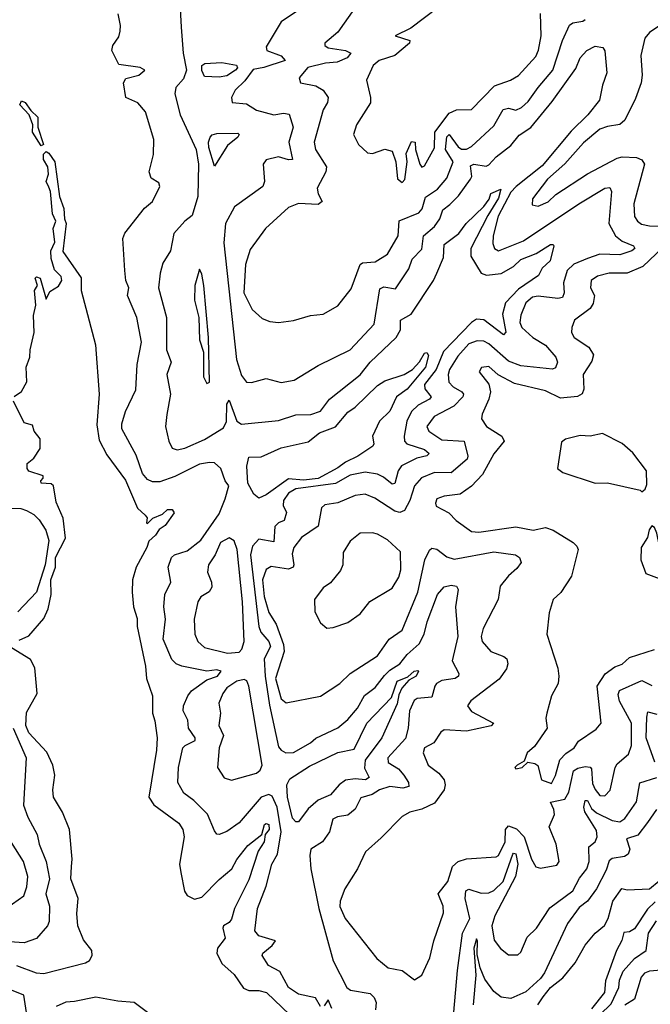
# Model space of a CAD drawing. Extents: x 1245432 to 1420865, y 606325 to 671314.
# Tile 357 of 382: x 1400748 to 1403299, y 638038 to 642020. Entities that reach past the tile are written whole.
import ezdxf

# ---------------------------------------------------------------- set-up
doc = ezdxf.new("R2010")
doc.units = 0

msp = doc.modelspace()

# ---------------------------------------------------------------- linework, layer by layer
at = {"layer": '0CON20XD'}
for points in [[(1401394.1, 642115), (1401400.3, 641989.8), (1401409.2, 641885), (1401422.6, 641815), (1401409.8, 641780.2), (1401379.1, 641745), (1401375, 641720), (1401396.9, 641635), (1401461.6, 641495), (1401470.3, 641435), (1401468, 641305), (1401445, 641228.1), (1401415.5, 641205), (1401371.5, 641155), (1401358, 641085), (1401326.5, 641035), (1401315.4, 640995), (1401309.2, 640935), (1401341.2, 640815), (1401341.6, 640685), (1401360, 640635), (1401342.8, 640585), (1401357.8, 640505), (1401343.2, 640423.2), (1401337.9, 640375), (1401350.4, 640315), (1401365, 640286.9), (1401385, 640280.4), (1401415, 640287.2), (1401495, 640322.1), (1401571.4, 640368.6), (1401584.3, 640395), (1401586, 640465), (1401595, 640481.2), (1401626.6, 640396.6), (1401645, 640383.3), (1401795, 640398.9), (1401865, 640421.8), (1401925, 640422.8), (1401965, 640436.1), (1402001.5, 640485), (1402125, 640582.9), (1402165, 640635.3), (1402270.6, 640735), (1402287.6, 640765), (1402288.1, 640805), (1402331, 640829), (1402421.5, 640965), (1402435, 640994.2)], [(1401965, 638029.4), (1401943.8, 638063.8), (1401875, 638078.8), (1401835.4, 638105), (1401800.3, 638170.3), (1401754.2, 638194.2), (1401727.8, 638235), (1401730.5, 638245), (1401769.3, 638275), (1401782, 638295), (1401714.8, 638314.8), (1401698.1, 638335), (1401709.7, 638425), (1401744.3, 638515.7), (1401766.9, 638605), (1401790.4, 638645), (1401805.2, 638734.8), (1401789, 638835), (1401769.1, 638879.1), (1401755, 638886.2), (1401723.8, 638875), (1401635, 638772.1), (1401585, 638737.1), (1401555, 638724.3), (1401545, 638726), (1401535, 638738.8), (1401506.8, 638806.8), (1401451.5, 638861.5), (1401411.1, 638891.1), (1401387.3, 638935), (1401390, 638995), (1401408.1, 639075), (1401416.4, 639085), (1401457.6, 639105), (1401457.9, 639115), (1401430.8, 639155), (1401427.2, 639187.2), (1401409, 639225), (1401410.8, 639245), (1401427.3, 639285), (1401442.5, 639305), (1401505, 639350.5), (1401547.5, 639365), (1401562.5, 639385), (1401545, 639391), (1401505, 639385.2), (1401404, 639405), (1401380, 639415), (1401362.6, 639432.6), (1401328, 639515), (1401337.6, 639595), (1401331.1, 639645), (1401334.2, 639695), (1401358.7, 639745), (1401348.5, 639805), (1401361.8, 639845), (1401374.2, 639855.8), (1401425, 639871.9), (1401480, 639915), (1401555, 640021.4), (1401578.5, 640081.5), (1401593.3, 640135), (1401578.4, 640155), (1401561.4, 640205), (1401535, 640227), (1401515, 640229.6), (1401475, 640222.4), (1401375, 640171.9), (1401315, 640151.2), (1401285, 640150.3), (1401265, 640160), (1401244.3, 640185), (1401219, 640259), (1401161.1, 640365), (1401160.8, 640385), (1401175.3, 640435), (1401217.4, 640522.6), (1401222.5, 640625), (1401239.7, 640715), (1401221.3, 640815), (1401184.2, 640905), (1401188.8, 640935), (1401177.5, 640965), (1401172.8, 641005), (1401165.4, 641135), (1401172.9, 641157.1), (1401252.3, 641257.7), (1401285, 641284.3), (1401314.3, 641345), (1401309.8, 641359.8), (1401279.5, 641379.5), (1401270.7, 641405), (1401289.1, 641475), (1401289.6, 641535), (1401256.6, 641646.6), (1401225, 641683.1), (1401176.4, 641705), (1401167.1, 641765), (1401177.5, 641782.5), (1401229.2, 641795), (1401253.8, 641815), (1401235, 641826.5), (1401148.6, 641838.6), (1401120.5, 641895), (1401124.4, 641915), (1401149.1, 641950.9), (1401153.9, 641973.9), (1401155.9, 641995.9), (1401145.9, 642044.1)], [(1401871.9, 642055), (1401805, 642011.4), (1401745, 641910), (1401746.9, 641895), (1401805, 641873.1), (1401821.1, 641855), (1401735, 641825.9), (1401692, 641818), (1401658.1, 641771.9), (1401619.4, 641735), (1401604.2, 641705), (1401607.5, 641685), (1401665, 641679.2), (1401705, 641654.3), (1401775, 641635.3), (1401815, 641642), (1401838.2, 641638.2), (1401853.2, 641585), (1401836.5, 641525), (1401851.4, 641455), (1401835, 641453.4), (1401794.7, 641465.2), (1401745, 641453.1), (1401732.2, 641435), (1401737.8, 641365), (1401730.6, 641345), (1401616.6, 641263.4), (1401580.3, 641195), (1401573.3, 641116.7), (1401625.1, 640645), (1401645, 640580.9), (1401665, 640554.5), (1401685, 640552.9), (1401745, 640569.2), (1401805, 640552.7), (1401857.7, 640562.3), (1401955, 640621.2), (1402085, 640684), (1402182, 640788), (1402205, 640931.4), (1402220.7, 640939.3), (1402268.3, 640931.7), (1402322, 641012), (1402335, 641050.9), (1402375, 641092.2), (1402381.2, 641145), (1402425, 641183.6), (1402447.2, 641215), (1402458.7, 641251.3), (1402488.2, 641271.8), (1402522.2, 641307.8), (1402571.8, 641375), (1402576.2, 641385), (1402571.5, 641428.5), (1402585, 641435.1), (1402635, 641428), (1402645, 641432.9), (1402675, 641465.3), (1402735, 641510.9), (1402767.5, 641552.5), (1402815, 641583.3), (1402901.4, 641688.6), (1402997.7, 641822.3), (1403015, 641865.6), (1403041.9, 641895), (1403075, 641912.5), (1403106.7, 641906.7), (1403114.4, 641894.4), (1403123.1, 641805), (1403104.6, 641755.4), (1403092.9, 641695), (1403045.5, 641635), (1402978.3, 641568.3), (1402860.9, 641429.1), (1402755.6, 641345), (1402735, 641321.7), (1402683.6, 641225), (1402663.1, 641145), (1402661.2, 641115), (1402667.9, 641095), (1402685, 641084.7), (1402785, 641125.9), (1403010, 641275), (1403115, 641337.8), (1403135, 641340.9), (1403141.6, 641325), (1403130.6, 641195), (1403157.6, 641145), (1403184.4, 641124.4), (1403231.1, 641105), (1403235.9, 641095), (1403224.5, 641085), (1403175, 641069.1), (1403095, 641071.6), (1403045, 641054.4), (1402989.2, 641030.8), (1402962.8, 641005), (1402948, 640955), (1402950.8, 640915), (1402943.7, 640896.4), (1402925, 640892.7), (1402845, 640901.2), (1402822.7, 640897.3), (1402794.8, 640875), (1402774.3, 640825), (1402770.6, 640795), (1402779.2, 640775), (1402823.1, 640735), (1402875, 640702.8), (1402917.1, 640655), (1402923.6, 640635), (1402915, 640611.9), (1402903.6, 640606.4), (1402775, 640619.8), (1402725, 640639.3), (1402645, 640708.5), (1402625, 640719.3), (1402598.8, 640721.2), (1402565, 640708.6), (1402520.5, 640659.5), (1402486.5, 640605), (1402480.4, 640585), (1402483.7, 640553.7), (1402501.3, 640535), (1402536, 640515), (1402542.4, 640505), (1402540, 640495), (1402503.7, 640456.3), (1402424.6, 640415), (1402394.7, 640375), (1402402.1, 640355), (1402455, 640320.4), (1402545.3, 640315.3), (1402560.2, 640255), (1402557.7, 640242.3), (1402492.9, 640187.1), (1402425, 640188.9), (1402372.7, 640167.3), (1402344.2, 640135), (1402326.2, 640075), (1402303.8, 640035), (1402285, 640027.1), (1402265, 640031.9), (1402184.5, 640084.5), (1402145, 640101.1), (1402105, 640095.7), (1402035, 640065.7), (1401982, 640058), (1401968.1, 640045), (1401955, 639971.9), (1401887.1, 639925), (1401857.2, 639885), (1401849.7, 639860.2), (1401856.8, 639815), (1401853.5, 639805), (1401835, 639798.2), (1401765, 639808.2), (1401745, 639796.5), (1401729.2, 639755), (1401736.4, 639686.4), (1401755, 639621.9), (1401785.6, 639575.6), (1401815, 639492.2), (1401817, 639465), (1401781.9, 639355), (1401805, 639272.9), (1401825, 639257.1), (1401965, 639283.6), (1402042.9, 639335), (1402084.3, 639375.7), (1402195, 639446.9), (1402242.7, 639515), (1402295, 639551.2), (1402357.7, 639705), (1402386.7, 639835), (1402405, 639874.4), (1402415, 639882.7), (1402435, 639878.5), (1402475, 639848), (1402505, 639838.4), (1402665, 639867.5), (1402752.9, 639855), (1402769.1, 639845), (1402776.7, 639825), (1402759.3, 639800.7), (1402725, 639770.5), (1402690.8, 639729.2), (1402682.9, 639675), (1402622.8, 639557.2), (1402614.7, 639524.7), (1402617.9, 639505), (1402652.9, 639465), (1402705.8, 639445), (1402717.8, 639435), (1402722.1, 639415), (1402716.9, 639395), (1402687.7, 639352.3), (1402572, 639265), (1402559.4, 639245), (1402575, 639222.1), (1402664.4, 639175), (1402655, 639163.9), (1402555, 639142.3), (1402465, 639148.1), (1402451.4, 639138.6), (1402423.3, 639095), (1402385, 639075.3), (1402379.7, 639055), (1402400, 639005), (1402442.7, 638972.7), (1402464.1, 638945), (1402469.4, 638925), (1402464.1, 638905), (1402425, 638851.5), (1402375, 638827.4), (1402325.4, 638814.6), (1402295, 638797.1), (1402209.2, 638710.8), (1402145.8, 638655), (1402114.7, 638585.3), (1402062.5, 638505), (1402043.5, 638455), (1402043.1, 638433.1), (1402064.4, 638385), (1402192.7, 638222.7), (1402238.8, 638185), (1402295, 638174.2), (1402345, 638136.2), (1402373.8, 638155), (1402406.7, 638225), (1402422.9, 638295), (1402462.2, 638407.8), (1402460.8, 638435), (1402440, 638485), (1402478.9, 638535), (1402498.1, 638595), (1402520.9, 638615), (1402555.5, 638625.5), (1402675, 638633.8), (1402685, 638639.1), (1402711, 638695), (1402713.4, 638745), (1402725, 638759.6), (1402757.7, 638747.7), (1402789, 638715), (1402817.5, 638625), (1402835, 638594), (1402855, 638588), (1402920, 638600), (1402930, 638615), (1402917.9, 638685), (1402889, 638755), (1402910.7, 638805), (1402908.7, 638825), (1402895, 638855.5), (1402953.1, 638866.9), (1402969.6, 638895), (1402988.1, 638981.9), (1403005, 638993.3), (1403035, 638999.8), (1403055, 638997), (1403060.5, 638990.5), (1403065, 638931.1), (1403075, 638906.7), (1403095, 638882.5), (1403115, 638880.5), (1403136.3, 638903.7), (1403155.9, 638995), (1403165, 639010), (1403210.7, 639049.3), (1403222.8, 639085), (1403222, 639175), (1403173.9, 639263.9), (1403168.7, 639291.3), (1403173.8, 639306.2), (1403265, 639347.8), (1403305, 639326.7)], [(1402102.5, 642065), (1402035, 641970), (1401981.8, 641925), (1401981.8, 641915), (1401995, 641906.6), (1402065, 641895.6), (1402087.8, 641885), (1402071.8, 641865), (1402032.4, 641847.6), (1401985, 641844.4), (1401913.2, 641826.8), (1401878, 641785), (1401883.8, 641765), (1401945, 641752), (1401975, 641735.3), (1401995.4, 641705), (1401993.3, 641685), (1401974.6, 641655), (1401938.2, 641525), (1401944.6, 641495), (1401989.2, 641425), (1401985.8, 641404.2), (1401951.2, 641338.8), (1401954.7, 641315), (1401970.5, 641285), (1401955, 641272.9), (1401875, 641276.8), (1401835, 641260.9), (1401741.4, 641175), (1401679.5, 641090.5), (1401660.9, 641029.1), (1401654.5, 640915), (1401688.3, 640848.3), (1401728.3, 640811.7), (1401759.7, 640799.7), (1401795, 640795.7), (1401855, 640803.1), (1401924.1, 640824.1), (1401975, 640828.9), (1402035, 640862.2), (1402088.8, 640931.2), (1402125, 641029.1), (1402135, 641036.7), (1402185, 641040.9), (1402235, 641072.1), (1402279.1, 641145), (1402283.3, 641206.7), (1402362, 641238), (1402375.3, 641255), (1402388.7, 641301.4), (1402438.4, 641335), (1402475, 641379.2), (1402500.8, 641445), (1402470, 641495), (1402475, 641545.4), (1402485.6, 641555.6), (1402521.3, 641505), (1402535, 641496.3), (1402555, 641496.2), (1402575, 641507.3), (1402665, 641590.4), (1402703.6, 641656.4), (1402725, 641662.3), (1402755, 641653.8), (1402778.2, 641665), (1402805, 641688.7), (1402844.3, 641745.7), (1402904.8, 641815), (1402943.8, 641936.2), (1402972.2, 641997.8), (1402985, 642007.6), (1403025, 642013.4), (1403035, 642020.4)], [(1402440.7, 642069.3), (1402330, 641985), (1402266.7, 641955), (1402325.4, 641935.4), (1402324.2, 641925), (1402265, 641875.6), (1402201.1, 641855), (1402178.1, 641835), (1402150, 641775), (1402166.9, 641705), (1402166.8, 641683.2), (1402109.4, 641595), (1402098.1, 641555), (1402118.6, 641515), (1402155, 641480.8), (1402175, 641479.2), (1402225, 641496.7), (1402255, 641487.5), (1402269.2, 641445), (1402275.9, 641375.9), (1402295, 641360.8)], [(1402295, 641360.8), (1402305, 641373.3), (1402314.7, 641445), (1402311.4, 641478.6), (1402332.8, 641527.2), (1402346.9, 641525), (1402349.1, 641495), (1402365.8, 641435.8), (1402375, 641423.3), (1402385, 641428.9), (1402425, 641501.9), (1402426.8, 641565), (1402485, 641641.7), (1402515, 641655.1), (1402575, 641656.2), (1402668.3, 641751.7), (1402732.5, 641775), (1402765, 641794.6), (1402835, 641870.6), (1402846.1, 641896.1), (1402857.2, 641955), (1402854.2, 642045)], [(1403410, 642045), (1403295, 641967.4), (1403276.3, 641945), (1403260.3, 641875), (1403265.2, 641795.2), (1403261.5, 641765), (1403238.7, 641701.3), (1403195.9, 641614.1), (1403175, 641596.4), (1403125, 641588.5), (1403095, 641577), (1403027.7, 641522.3), (1402953.5, 641436.5), (1402882.8, 641375), (1402821.5, 641295), (1402821.3, 641271.3), (1402845, 641265.6), (1402885, 641282.7), (1402916.9, 641313.1), (1403044.1, 641395.9), (1403165, 641460), (1403185, 641464.7), (1403242.7, 641462.7), (1403265, 641452.5), (1403274.6, 641435), (1403232.6, 641275), (1403234.4, 641224.4), (1403246.9, 641205), (1403263.3, 641193.3), (1403295, 641186), (1403348, 641185)], [(1401555, 641787.4), (1401495, 641790), (1401484, 641814), (1401484.8, 641835), (1401496.9, 641843.1), (1401565, 641846.8), (1401625, 641835.6), (1401628.2, 641825), (1401621.1, 641815), (1401585, 641792.9), (1401555, 641787.4)], [(1400835, 641509.6), (1400799.7, 641565), (1400800.5, 641595), (1400785.5, 641635.5), (1400747.6, 641675), (1400755, 641692.2), (1400770, 641685), (1400792, 641652), (1400820.5, 641625), (1400821.2, 641585), (1400844.3, 641515), (1400835, 641509.6)], [(1401535, 641427.5), (1401513.3, 641503.3), (1401511.3, 641525), (1401517.5, 641545), (1401525.8, 641554.2), (1401545, 641559.6), (1401630.3, 641560.3), (1401635.6, 641555), (1401630, 641545), (1401588.5, 641511.5), (1401535, 641427.5)], [(1400725, 640496.2), (1400755, 640516.7), (1400776.2, 640555), (1400774, 640615), (1400788.8, 640655), (1400790, 640685), (1400806.7, 640755), (1400803.9, 640823.9), (1400812.5, 640865), (1400807.5, 640925), (1400820, 640945), (1400810, 640975), (1400815, 640980), (1400830, 640975), (1400855, 640890), (1400869.3, 640920.7), (1400905, 640942.5), (1400918.2, 640965), (1400915, 640980.6), (1400888.8, 641008.8), (1400874.4, 641054.4), (1400873.3, 641085), (1400890, 641120), (1400883.2, 641175), (1400893.2, 641205), (1400880.8, 641235), (1400872.8, 641325), (1400865, 641341.8), (1400855.3, 641365), (1400864.7, 641395), (1400860.9, 641425), (1400843.8, 641455), (1400844.4, 641475.6), (1400855, 641486.7), (1400865, 641480.3), (1400889.7, 641445), (1400908.1, 641305), (1400926.1, 641256.1), (1400928.2, 641215), (1400935.6, 641195), (1400922.2, 641082.2), (1400995.8, 640975.8), (1400996.2, 640925), (1401054, 640705), (1401069.4, 640505), (1401059.1, 640380.9), (1401069.1, 640319.1), (1401100.3, 640260.3), (1401175, 640156.9), (1401224.6, 640044.6), (1401255, 640015.8)], [(1402435, 640994.2), (1402462.6, 641057.4), (1402465, 641110.5), (1402524.5, 641155), (1402553.8, 641195), (1402625, 641264.1), (1402646.4, 641293.6), (1402653.3, 641316.7), (1402694.5, 641334.5), (1402685, 641297.5), (1402641.7, 641228.3), (1402572.1, 641095), (1402573, 641063), (1402614.8, 640994.8), (1402636.4, 640986.4), (1402695, 640993.8), (1402745, 641021), (1402775, 641050.2), (1402836.3, 641073.7), (1402895, 641111.1), (1402905, 641111.2), (1402907.8, 641105), (1402893.1, 641045), (1402860.9, 641015), (1402846.2, 640985), (1402765, 640930.5), (1402713.4, 640875), (1402700.8, 640829.2), (1402714.6, 640755.4), (1402704.8, 640744.8), (1402625, 640806.3), (1402595, 640808.1), (1402575, 640795.2), (1402462.4, 640677.6), (1402432.7, 640605), (1402384.5, 640545), (1402386.3, 640526.3), (1402411.8, 640495), (1402405.3, 640485), (1402359.8, 640460.2), (1402332.3, 640435), (1402313.9, 640396.1), (1402302.7, 640335), (1402304.7, 640315), (1402313.8, 640305), (1402385, 640281), (1402403.6, 640265), (1402394.1, 640255.9), (1402353.5, 640246.5), (1402292.7, 640215), (1402278.4, 640195), (1402265, 640143.6), (1402255, 640141.4), (1402219.9, 640169.9), (1402195, 640181.6), (1402145, 640189.3), (1402085, 640177.7), (1402025, 640143.8), (1401865, 640121.9), (1401834.7, 640105), (1401814.6, 640075), (1401812.9, 640055), (1401826.7, 640026.7), (1401817.8, 639995), (1401794.4, 639985), (1401780.2, 639969.8), (1401775, 639908.1), (1401715, 639918.2), (1401689.9, 639890.1), (1401681.4, 639855), (1401714.4, 639565), (1401722.6, 639542.6), (1401755, 639504.6), (1401762.7, 639485), (1401737.1, 639435), (1401740, 639365), (1401757.6, 639247.6), (1401795, 639078.5), (1401805, 639065.3), (1401824.8, 639054.8), (1401855, 639056.5), (1401924.5, 639095), (1401945.8, 639114.2), (1402035, 639156), (1402075, 639188.9), (1402114.7, 639235), (1402142.9, 639287.1), (1402185, 639318.8), (1402222.7, 639367.3), (1402245, 639389.6), (1402284.7, 639415), (1402315, 639452.5), (1402363.9, 639495), (1402384, 639535), (1402396.2, 639585), (1402438.1, 639695), (1402464.2, 639725.8), (1402492.7, 639732.7), (1402515, 639728.2), (1402520.8, 639715), (1402510, 639645), (1402519.5, 639525), (1402496.6, 639426.6), (1402524.5, 639375), (1402522.7, 639365), (1402509.2, 639355), (1402455, 639347), (1402434.3, 639335.7), (1402426.3, 639325), (1402415, 639279.5), (1402355.7, 639274.3), (1402343.4, 639266.6), (1402324.3, 639225), (1402319.5, 639155), (1402307.8, 639112.2), (1402236.8, 639035), (1402238.5, 639015), (1402279.7, 638989.7), (1402301.9, 638965), (1402320, 638935), (1402321.1, 638918.9), (1402297.6, 638912.4), (1402245, 638918.4), (1402203.1, 638905), (1402173.9, 638886.1), (1402127.1, 638872.9), (1402105, 638827.1), (1402075, 638802.9), (1402033.5, 638796.5), (1402014.1, 638785.9), (1402001.1, 638735), (1401972.9, 638695), (1401925.6, 638665), (1401921, 638639), (1401924.8, 638585.2), (1401958.1, 638425), (1402015, 638214.1), (1402070.4, 638105), (1402086.2, 638095), (1402165, 638081), (1402181.8, 638065), (1402189.7, 638045), (1402187.5, 638015)], [(1403377.3, 641125), (1403268.6, 641021.4), (1403205, 640995.2), (1403132.5, 640995), (1403085, 640982.5), (1403060, 640965), (1403057.1, 640935), (1403072.8, 640905), (1403068.1, 640871.9), (1403055, 640851.5), (1402991.5, 640805), (1402980.5, 640775), (1402980, 640755), (1402990.5, 640735), (1403050.4, 640695), (1403069.2, 640665), (1403061.9, 640638.1), (1403027.5, 640585), (1403029.7, 640525), (1403023.3, 640506.8), (1403003.8, 640496.2), (1402935, 640489.6), (1402875, 640519.4), (1402749, 640549), (1402683.8, 640583.8), (1402645, 640617.3), (1402616.2, 640613.8), (1402606.9, 640595), (1402645.9, 640545.9), (1402652.8, 640515), (1402645.9, 640485), (1402618, 640425), (1402616.2, 640405), (1402635.4, 640375), (1402697.5, 640335), (1402707.5, 640315), (1402665, 640264.4), (1402619.5, 640180.5), (1402575, 640132.7), (1402528.9, 640101.1), (1402465, 640092.5), (1402435, 640082), (1402429.4, 640065), (1402432.9, 640052.9), (1402484, 640025), (1402513.8, 639993.8), (1402575, 639949.5), (1402605, 639946.8), (1402755, 639968.7), (1402825.4, 639954.6), (1402875, 639966.5), (1402905, 639955.6), (1402986, 639905), (1403001.1, 639891.1), (1403006.7, 639876.7), (1402980.2, 639769.8), (1402936.4, 639703.6), (1402906, 639675), (1402889.1, 639620.9), (1402880, 639535), (1402925, 639397.5), (1402929.2, 639365), (1402925.7, 639335), (1402898.6, 639285), (1402880, 639215), (1402876.2, 639195), (1402881.2, 639155), (1402830.3, 639079.7), (1402800, 639055), (1402788.3, 639021.7), (1402760, 639005), (1402750, 638995), (1402755, 638990), (1402780, 638995), (1402802.5, 639017.5), (1402831.7, 639011.7), (1402843.6, 639003.6), (1402858.8, 638945), (1402898.9, 638931.1), (1402915, 638963.3), (1402933.1, 639026.9), (1402957.4, 639052.6), (1402990.6, 639075), (1403008.2, 639101.8), (1403079.9, 639150.1), (1403100, 639175), (1403083.3, 639325), (1403116.3, 639373.7), (1403155, 639402.9), (1403185, 639412.8), (1403215, 639440.5), (1403315, 639473.3)], [(1401505, 640548.8), (1401515, 640553.3), (1401510.7, 640735), (1401492.9, 640945), (1401485, 640990), (1401475, 641011.2), (1401455.9, 640945), (1401454.1, 640885), (1401472.5, 640815), (1401475.4, 640725), (1401490.5, 640675), (1401490.6, 640575), (1401505, 640548.8)], [(1401715, 640084.8), (1401695, 640100.4), (1401670.6, 640145), (1401665.8, 640214.2), (1401675, 640251.1), (1401725, 640252.4), (1401805, 640287.6), (1401915, 640311.9), (1401960.8, 640349.2), (1402025, 640373.8), (1402075, 640432.9), (1402105, 640453.2), (1402195, 640540.7), (1402225, 640558.8), (1402302.5, 640585), (1402336.2, 640605), (1402365, 640636), (1402385, 640671.1), (1402395, 640674.3), (1402401.2, 640661.2), (1402389.1, 640615), (1402315, 640526), (1402271.9, 640495), (1402245, 640437.1), (1402203.5, 640396.5), (1402174.3, 640335), (1402180.6, 640305), (1402175.7, 640295), (1402115.5, 640255), (1402065, 640230.3), (1402035, 640207.3), (1401955, 640163.7), (1401895, 640158.1), (1401835, 640162.3), (1401745, 640097.9), (1401715, 640084.8)], [(1400745, 639510), (1400785, 639528.5), (1400845, 639597.5), (1400862.7, 639637.3), (1400875.5, 639695), (1400874, 639755), (1400891.8, 639805), (1400892.9, 639845), (1400933.3, 639923.3), (1400923.5, 640003.5), (1400895, 640068), (1400884.6, 640134.6), (1400875, 640142.9), (1400834, 640145), (1400832.5, 640155), (1400842.5, 640165), (1400842.5, 640175), (1400785, 640193.3), (1400777.5, 640205), (1400777.5, 640225), (1400805, 640246.7), (1400830, 640285), (1400830, 640325), (1400806.7, 640355), (1400799.3, 640379.3), (1400765, 640389.2), (1400722.5, 640477.5)], [(1403265, 640110), (1403278.3, 640121.7), (1403285, 640140), (1403283.3, 640195), (1403227.7, 640267.7), (1403185, 640306), (1403105, 640345.8), (1403055, 640335.8), (1403015, 640338), (1402956.1, 640323.9), (1402939.3, 640310.7), (1402923.3, 640205), (1402945, 640188.8), (1403075, 640145.8), (1403125, 640146.2), (1403257, 640117), (1403265, 640110)], [(1400715, 640043.6), (1400752.6, 640042.6), (1400775, 640035.4), (1400805, 640018.9), (1400826.9, 639996.9), (1400853.7, 639955), (1400865, 639913.3), (1400851, 639815), (1400815.8, 639705), (1400740, 639625)], [(1401255, 640015.8), (1401263.3, 640005), (1401260, 639985), (1401265, 639982.5), (1401286, 640004), (1401325, 640020.6), (1401345, 640038.8), (1401365, 640039.4), (1401372.2, 640025), (1401336.4, 639973.6), (1401312.1, 639957.9), (1401297.3, 639935), (1401269.7, 639910.3), (1401262.1, 639885), (1401218.2, 639805), (1401204.4, 639755), (1401202.2, 639705), (1401208.5, 639645), (1401222.4, 639597.6), (1401222.1, 639565), (1401257.1, 639405), (1401260, 639355), (1401284.4, 639285), (1401284.4, 639215), (1401294.2, 639184.2), (1401303.1, 639115), (1401300.6, 639065), (1401269.4, 638875), (1401289.7, 638845), (1401390.7, 638770.7), (1401407.9, 638745), (1401412.3, 638715), (1401394, 638605), (1401399.2, 638570.7), (1401414.2, 638495), (1401425, 638477.3), (1401455, 638463.1), (1401485, 638471.3), (1401555, 638542.9), (1401605.5, 638585), (1401626.2, 638623.8), (1401670.6, 638679.4), (1401726.7, 638725), (1401737.8, 638765), (1401745, 638769.3), (1401755, 638764.3), (1401756.8, 638745), (1401741.2, 638725), (1401735.9, 638695), (1401712.5, 638657.5), (1401675, 638540.9), (1401616.7, 638425), (1401605, 638381.4), (1401595, 638368.2), (1401572.2, 638355), (1401568.8, 638345), (1401579.2, 638305), (1401547.8, 638265), (1401544.6, 638245), (1401565, 638202.1), (1401615, 638158.8), (1401652.4, 638102.4), (1401675, 638092.9), (1401715, 638093.5), (1401745.5, 638085), (1401840.9, 637995)], [(1403335, 639760), (1403343.3, 639775), (1403340, 639815), (1403345.6, 639845), (1403325, 639942.5), (1403315, 639966.7), (1403305, 639972.5), (1403293.6, 639956.4), (1403286.7, 639925), (1403261.2, 639885), (1403260, 639835), (1403280, 639780), (1403335, 639760)], [(1401989.5, 639559.5), (1402015, 639562), (1402075, 639582), (1402125, 639617.5), (1402163.6, 639666.4), (1402255, 639720.8), (1402280.9, 639765), (1402290, 639795), (1402288, 639868), (1402235, 639915.6), (1402195, 639938.5), (1402175, 639944.4), (1402125, 639942.5), (1402085, 639910.8), (1402055.8, 639865), (1402054.3, 639815), (1402045, 639792), (1402005, 639742.5), (1401975, 639722), (1401940.8, 639675), (1401941.9, 639625), (1401965, 639580), (1401989.5, 639559.5)], [(1401588.3, 639458.3), (1401635, 639462.5), (1401646.2, 639473.8), (1401655.8, 639505), (1401648.6, 639665), (1401626.9, 639876.9), (1401615, 639911.8), (1401595, 639924.1), (1401560.4, 639905), (1401538.4, 639855), (1401511.8, 639815), (1401506.8, 639785), (1401522.9, 639745), (1401524.2, 639725), (1401513.9, 639706.1), (1401480.9, 639685), (1401468.2, 639665), (1401453.9, 639595), (1401455.4, 639535), (1401467.9, 639505), (1401495, 639481.2), (1401588.3, 639458.3)], [(1400735, 638195.2), (1400814.8, 638164.8), (1400845, 638162.6), (1401013.8, 638205), (1401030.6, 638215), (1401040.6, 638235), (1401040, 638255), (1401005, 638298.9), (1400982.9, 638355), (1400978.4, 638405), (1400984, 638465), (1400954.8, 638544.8), (1400957.1, 638595), (1400960.4, 638625), (1400948.6, 638745), (1400920.6, 638815), (1400884.7, 638875), (1400882, 638905), (1400890, 638965), (1400881.6, 639005), (1400856.8, 639056.8), (1400784.8, 639135), (1400772.7, 639165), (1400775, 639218.2), (1400818.7, 639295), (1400808.5, 639398.5), (1400791.8, 639431.8), (1400715, 639479.2)], [(1401865, 638775.3), (1401850.9, 638790.9), (1401830.8, 638875), (1401828, 638925), (1401840.8, 638949.2), (1401919.8, 639000.2), (1402033.9, 639056.1), (1402100.1, 639069.9), (1402151.5, 639175), (1402251, 639279), (1402274.5, 639345), (1402318.2, 639361.8), (1402343.5, 639385), (1402358.3, 639388.2), (1402361.5, 639385), (1402350.8, 639365), (1402322, 639348), (1402294, 639316), (1402281, 639289), (1402275, 639252.3), (1402212.5, 639115), (1402144.7, 639025.3), (1402142.2, 638992.2), (1402161.2, 638955), (1402146.7, 638945), (1402105, 638949.9), (1402065, 638943.8), (1402039.3, 638925), (1402004.5, 638885.5), (1401976.6, 638873.4), (1401955, 638862.8), (1401915, 638828.8), (1401875, 638776.2), (1401865, 638775.3)], [(1401605, 638944.5), (1401705, 638972.3), (1401720.4, 638985), (1401728.7, 639005), (1401675, 639324.4), (1401666.1, 639346.1), (1401655, 639351.6), (1401625.7, 639344.3), (1401585, 639317.3), (1401569.2, 639295), (1401553.8, 639255), (1401559.6, 639215), (1401553.1, 639165), (1401571.4, 639125), (1401554.5, 639075), (1401547.5, 638995), (1401575, 638954), (1401605, 638944.5)], [(1403317.3, 639017.3), (1403282.1, 639115), (1403285, 639198.8), (1403289.2, 639220.8), (1403325, 639210.8)], [(1400720.6, 639155), (1400774.2, 639035), (1400763, 638843), (1400780.4, 638795), (1400817.8, 638725), (1400826.1, 638685), (1400854.7, 638615), (1400868.1, 638545), (1400853, 638485), (1400867.7, 638435), (1400867.2, 638372.8), (1400859.5, 638355), (1400815, 638303.3), (1400765, 638286.7), (1400645, 638293.8)], [(1402503.5, 638006.5), (1402518.3, 638175), (1402539, 638325), (1402568.4, 638385), (1402550.2, 638465), (1402552.9, 638497.1), (1402565, 638503.8), (1402615, 638486.6), (1402645, 638488.9), (1402665, 638497.4), (1402704, 638535), (1402742, 638645), (1402745, 638649.6), (1402755, 638646.4), (1402762.3, 638605), (1402753.2, 638555), (1402669.2, 638395), (1402658, 638355), (1402667.1, 638297.1), (1402693.1, 638263.1), (1402725, 638238.1), (1402762.1, 638237.9), (1402775, 638249.2), (1402801.1, 638308.9), (1402838.1, 638345), (1402891.8, 638428.2), (1402985, 638496.8), (1403012, 638548), (1403041.7, 638585), (1403051.4, 638615), (1403050, 638675), (1403075, 638695.4), (1403084, 638715), (1403080.4, 638740.4), (1403033.7, 638816.4), (1403029.7, 638835), (1403035, 638862), (1403045, 638862.5), (1403060.2, 638830.2), (1403081.4, 638811.4), (1403145, 638780.8), (1403175, 638775.3), (1403195, 638788.8), (1403242.8, 638857.2), (1403256.1, 638933.9), (1403325.5, 638954.5)], [(1403323.7, 638825), (1403287.3, 638772.7), (1403247.8, 638722.2), (1403202.9, 638707.1), (1403216.2, 638665), (1403208.4, 638645), (1403194.4, 638635), (1403145, 638627.3), (1403131.9, 638618.1), (1403119.9, 638580.1), (1403081.2, 638505), (1403045, 638454.7), (1403011.4, 638428.6), (1402964, 638365), (1402870.7, 638165), (1402855, 638142.6), (1402795, 638088), (1402735, 638061.4), (1402695, 638067.1), (1402665, 638089.4), (1402628.8, 638138.8), (1402610.2, 638185), (1402598.8, 638238.8), (1402599.6, 638295), (1402595, 638302.9), (1402584.9, 638265), (1402592.2, 638155), (1402582.2, 638035)], [(1400695, 638427.9), (1400763.7, 638476.3), (1400776.7, 638513.3), (1400780.8, 638555), (1400763.3, 638615), (1400697.8, 638717.8)], [(1402844, 638035), (1402865, 638067.4), (1402895, 638105.2), (1402945, 638145.4), (1402994, 638205), (1403035, 638277.5), (1403075.8, 638325), (1403113.6, 638356.4), (1403128.1, 638385), (1403147.1, 638455), (1403184.1, 638505.9), (1403205, 638501.2), (1403295, 638504.2), (1403335, 638537.1)], [(1403318.5, 638451.5), (1403287.9, 638422.1), (1403235, 638342.3), (1403215, 638330.9), (1403191.8, 638328.2), (1403184, 638296), (1403162.2, 638255), (1403117.4, 638132.6), (1403113.3, 638085), (1403061.2, 638018.8)], [(1403094.9, 637995), (1403140, 638040), (1403171.3, 638105), (1403173.8, 638135), (1403188.9, 638171.1), (1403235, 638223), (1403282.5, 638255), (1403291.7, 638325), (1403323.4, 638375)], [(1403405, 638181.1), (1403295, 638171.6), (1403275, 638163.2), (1403262, 638148), (1403235, 638058.8), (1403195, 638033.8)], [(1400774.6, 638004.6), (1400764, 638075), (1400715, 638094.6)], [(1401265, 638003.9), (1401210.3, 638045), (1401145, 638049.8), (1401055, 638066.3), (1400969.3, 638049.3), (1400934.2, 638045.8), (1400895, 638029.3)], [(1402010.8, 638020.8), (1401995, 638056.2), (1401978.7, 638031.3)]]:
    msp.add_lwpolyline(points, dxfattribs=at)

doc.saveas('drawing.dxf')
